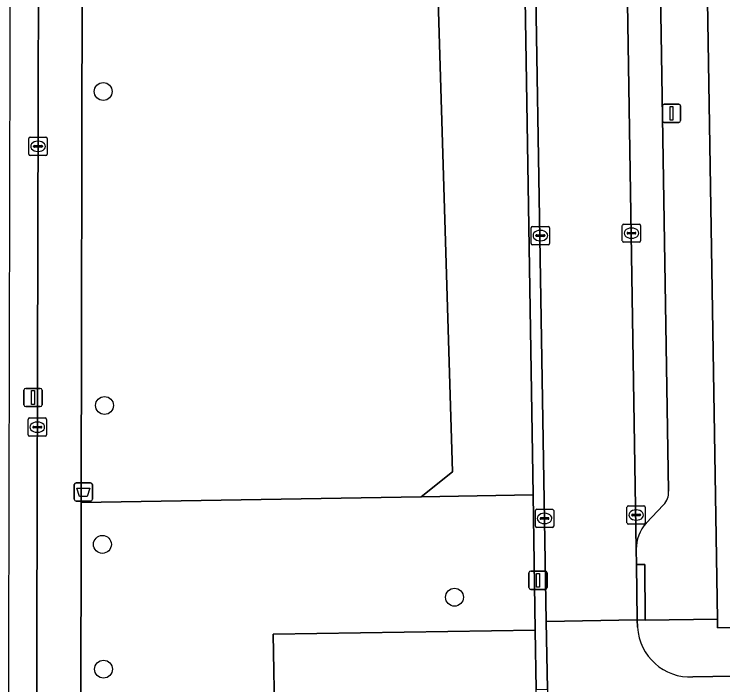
# Model space of a CAD drawing. Extents: x 157320 to 158835, y 386650 to 388491.
# Drawn here: x 158038.59 to 158077.32, y 387923.4 to 387960.04 of the extents above; entities that cross this region are included whole.
import ezdxf

# ---------------------------------------------------------------- set-up
doc = ezdxf.new("R2010")
doc.units = 0
for name, color, linetype in [('IMGEO_Afvalbak', 7, 'Continuous'), ('IMGEO_Boom', 7, 'Continuous'), ('IMGEO_Erf', 7, 'Continuous'), ('IMGEO_Fietspad_open', 7, 'Continuous'), ('IMGEO_Groenvoorziening', 7, 'Continuous'), ('IMGEO_Kolk', 7, 'Continuous'), ('IMGEO_Lichtmast', 7, 'Continuous'), ('IMGEO_Parkeervlak_open', 7, 'Continuous'), ('IMGEO_Rijbaan_lokaal_open', 7, 'Continuous'), ('IMGEO_Voetpad_open', 7, 'Continuous')]:
    doc.layers.add(name, color=color, linetype=linetype)

msp = doc.modelspace()

# ---------------------------------------------------------------- linework, layer by layer
at = {"layer": 'IMGEO_Afvalbak'}
for p, q in [((158041.87, 387933.534), (158041.87, 387934.334)), ((158041.87, 387934.334), (158041.87, 387933.534)), ((158041.97, 387934.434), (158042.76, 387934.434)), ((158042.76, 387934.434), (158041.97, 387934.434)), ((158042.86, 387934.334), (158042.86, 387933.534)), ((158042.86, 387933.534), (158042.86, 387934.334)), ((158042.76, 387933.434), (158041.97, 387933.434)), ((158041.97, 387933.434), (158042.76, 387933.434))]:
    msp.add_line(p, q, dxfattribs=at)
msp.add_lwpolyline([(158042.013, 387934.148), (158042.717, 387934.148), (158042.568, 387933.678), (158042.162, 387933.678), (158042.013, 387934.148)], dxfattribs=at)
for centre, start, end in [((158041.97, 387934.334), 90, 180), ((158041.97, 387934.334), 90, 180), ((158042.76, 387934.334), 0, 90), ((158042.76, 387934.334), 360, 90), ((158041.97, 387933.534), 180, 270), ((158041.97, 387933.534), 180, 270), ((158042.76, 387933.534), 270, 0), ((158042.76, 387933.534), 270, 0)]:
    msp.add_arc(centre, 0.1, start, end, dxfattribs=at)
at = {"layer": 'IMGEO_Boom'}
for centre in [(158043.454, 387955.814), (158043.525, 387938.66), (158043.41, 387931.069), (158062.657, 387928.182), (158043.47, 387924.253)]:
    msp.add_circle(centre, 0.489, dxfattribs=at)
at = {"layer": 'IMGEO_Erf'}
msp.add_lwpolyline([(158101.062, 387983.652), (158101.058, 387983.652), (158090.228, 387983.49), (158088.889, 387983.47), (158076.117, 387983.279), (158077.027, 387926.992), (158077.035, 387926.518), (158101.969, 387926.844), (158101.968, 387927.871)], close=True, dxfattribs=at)
at = {"layer": 'IMGEO_Fietspad_open'}
msp.add_lwpolyline([(158042.358, 387988.085), (158042.328, 387991.217), (158042.769, 387992.764), (158039.988, 387992.792), (158039.985, 387991.425), (158039.984, 387991.218), (158039.768, 387904.371), (158042.141, 387904.257), (158042.167, 387914.045), (158042.131, 387920.484), (158042.227, 387920.879), (158042.252, 387933.349), (158042.309, 387962.147), (158042.314, 387964.571), (158042.336, 387975.842), (158042.34, 387977.89)], close=True, dxfattribs=at)
at = {"layer": 'IMGEO_Groenvoorziening'}
for points in [[(158066.289, 387975.515), (158059.799, 387972.509), (158061.521, 387968.607), (158062.554, 387935.031), (158060.831, 387933.664), (158066.95, 387933.768)], [(158060.831, 387933.664), (158062.554, 387935.031), (158061.521, 387968.607), (158060.559, 387966.883), (158055.339, 387962.637), (158055.087, 387962.436), (158054.816, 387962.262), (158054.528, 387962.118), (158054.226, 387962.004), (158053.914, 387961.922), (158053.596, 387961.874), (158053.274, 387961.859), (158052.952, 387961.878), (158052.634, 387961.931), (158052.324, 387962.016), (158052.023, 387962.133), (158051.737, 387962.281), (158051.468, 387962.459), (158051.219, 387962.663), (158050.993, 387962.892), (158050.925, 387962.971), (158048.796, 387966.102), (158042.309, 387962.147), (158042.252, 387933.349)]]:
    msp.add_lwpolyline(points, close=True, dxfattribs=at)
msp.add_lwpolyline([(158045.437, 387917.154), (158052.872, 387917.25), (158052.837, 387921.142), (158052.744, 387926.161), (158067.067, 387926.375), (158066.95, 387933.768), (158060.831, 387933.664), (158042.252, 387933.349), (158042.227, 387920.879)], dxfattribs=at)
at = {"layer": 'IMGEO_Kolk'}
for p, q in [((158039.389, 387952.389), (158039.389, 387953.241)), ((158039.464, 387953.315), (158040.316, 387953.315)), ((158040.39, 387953.241), (158040.39, 387952.389)), ((158039.648, 387952.809), (158039.648, 387952.821)), ((158040.086, 387952.772), (158039.688, 387952.772)), ((158039.691, 387952.858), (158040.089, 387952.858)), ((158039.877, 387953.095), (158039.902, 387953.095)), ((158040.132, 387952.821), (158040.132, 387952.809)), ((158039.9, 387952.535), (158039.875, 387952.535)), ((158040.316, 387952.315), (158039.464, 387952.315)), ((158071.831, 387947.647), (158071.831, 387948.499)), ((158071.906, 387948.573), (158072.758, 387948.573)), ((158072.832, 387948.499), (158072.832, 387947.647)), ((158066.849, 387947.515), (158066.849, 387948.367)), ((158066.924, 387948.441), (158067.776, 387948.441)), ((158067.337, 387948.221), (158067.362, 387948.221)), ((158067.85, 387948.367), (158067.85, 387947.515)), ((158072.133, 387948.116), (158072.531, 387948.116)), ((158072.319, 387948.353), (158072.344, 387948.353)), ((158067.108, 387947.935), (158067.108, 387947.947)), ((158067.546, 387947.898), (158067.148, 387947.898)), ((158067.151, 387947.984), (158067.549, 387947.984)), ((158067.592, 387947.947), (158067.592, 387947.935)), ((158072.09, 387948.067), (158072.09, 387948.079)), ((158072.528, 387948.03), (158072.13, 387948.03)), ((158072.342, 387947.793), (158072.317, 387947.793)), ((158072.574, 387948.079), (158072.574, 387948.067)), ((158067.776, 387947.441), (158066.924, 387947.441)), ((158067.36, 387947.661), (158067.335, 387947.661)), ((158072.758, 387947.573), (158071.906, 387947.573)), ((158039.35, 387937.049), (158039.35, 387937.901)), ((158039.425, 387937.975), (158040.277, 387937.975)), ((158039.838, 387937.755), (158039.863, 387937.755)), ((158040.351, 387937.901), (158040.351, 387937.049)), ((158039.609, 387937.469), (158039.609, 387937.481)), ((158040.047, 387937.432), (158039.649, 387937.432)), ((158039.652, 387937.518), (158040.05, 387937.518)), ((158040.093, 387937.481), (158040.093, 387937.469)), ((158040.277, 387936.975), (158039.425, 387936.975)), ((158039.861, 387937.195), (158039.836, 387937.195)), ((158072.086, 387932.247), (158072.086, 387933.099)), ((158072.161, 387933.173), (158073.013, 387933.173)), ((158073.087, 387933.099), (158073.087, 387932.247)), ((158067.079, 387932.061), (158067.079, 387932.913)), ((158067.154, 387932.987), (158068.006, 387932.987)), ((158067.567, 387932.767), (158067.592, 387932.767)), ((158068.08, 387932.913), (158068.08, 387932.061)), ((158072.345, 387932.667), (158072.345, 387932.679)), ((158072.783, 387932.63), (158072.385, 387932.63)), ((158072.388, 387932.716), (158072.786, 387932.716)), ((158072.574, 387932.953), (158072.599, 387932.953)), ((158072.829, 387932.679), (158072.829, 387932.667)), ((158067.338, 387932.481), (158067.338, 387932.493)), ((158067.776, 387932.444), (158067.378, 387932.444)), ((158067.381, 387932.53), (158067.779, 387932.53)), ((158067.822, 387932.493), (158067.822, 387932.481)), ((158072.597, 387932.393), (158072.572, 387932.393)), ((158068.006, 387931.987), (158067.154, 387931.987)), ((158067.59, 387932.207), (158067.565, 387932.207)), ((158073.013, 387932.173), (158072.161, 387932.173))]:
    msp.add_line(p, q, dxfattribs=at)
for points in [[(158039.389, 387952.389), (158039.389, 387953.241)], [(158039.464, 387953.315), (158040.316, 387953.315)], [(158040.39, 387953.241), (158040.39, 387952.389)], [(158040.316, 387952.315), (158039.464, 387952.315)], [(158071.831, 387947.647), (158071.831, 387948.499)], [(158071.906, 387948.573), (158072.758, 387948.573)], [(158072.832, 387948.499), (158072.832, 387947.647)], [(158066.849, 387947.515), (158066.849, 387948.367)], [(158066.924, 387948.441), (158067.776, 387948.441)], [(158067.85, 387948.367), (158067.85, 387947.515)], [(158067.776, 387947.441), (158066.924, 387947.441)], [(158072.758, 387947.573), (158071.906, 387947.573)], [(158039.35, 387937.049), (158039.35, 387937.901)], [(158039.425, 387937.975), (158040.277, 387937.975)], [(158040.351, 387937.901), (158040.351, 387937.049)], [(158040.277, 387936.975), (158039.425, 387936.975)], [(158072.086, 387932.247), (158072.086, 387933.099)], [(158072.161, 387933.173), (158073.013, 387933.173)], [(158073.087, 387933.099), (158073.087, 387932.247)], [(158067.079, 387932.061), (158067.079, 387932.913)], [(158067.154, 387932.987), (158068.006, 387932.987)], [(158068.08, 387932.913), (158068.08, 387932.061)], [(158068.006, 387931.987), (158067.154, 387931.987)], [(158073.013, 387932.173), (158072.161, 387932.173)]]:
    msp.add_lwpolyline(points, dxfattribs=at)
for centre, radius, start, end in [((158039.466, 387953.239), 0.0765, 91.552, 178.448), ((158039.466, 387953.239), 0.0765, 91.552, 178.448), ((158040.314, 387953.239), 0.0765, 1.552, 88.448), ((158040.314, 387953.239), 0.0765, 1.552, 88.448), ((158039.688, 387952.818), 0.0403, 85.8775, 175.7526), ((158039.685, 387952.808), 0.0366, 178.938, 274.7102), ((158040.089, 387952.815), 0.043, 264.8664, 352.4533), ((158040.093, 387952.82), 0.0386, 1.7309, 96.639), ((158039.466, 387952.391), 0.0765, 181.552, 268.448), ((158039.466, 387952.391), 0.0765, 181.552, 268.448), ((158040.314, 387952.391), 0.0765, 271.552, 358.448), ((158040.314, 387952.391), 0.0765, 271.552, 358.448), ((158071.908, 387948.497), 0.0765, 91.552, 178.448), ((158071.908, 387948.497), 0.0765, 91.552, 178.448), ((158072.756, 387948.497), 0.0765, 1.552, 88.448), ((158072.756, 387948.497), 0.0765, 1.552, 88.448), ((158066.926, 387948.365), 0.0765, 91.552, 178.448), ((158066.926, 387948.365), 0.0765, 91.552, 178.448), ((158067.774, 387948.365), 0.0765, 1.552, 88.448), ((158067.774, 387948.365), 0.0765, 1.552, 88.448), ((158072.13, 387948.076), 0.0403, 85.8775, 175.7526), ((158072.535, 387948.078), 0.0386, 1.7309, 96.639), ((158067.148, 387947.944), 0.0403, 85.8775, 175.7526), ((158067.145, 387947.934), 0.0366, 178.938, 274.7102), ((158067.549, 387947.941), 0.043, 264.8664, 352.4533), ((158067.553, 387947.946), 0.0386, 1.7309, 96.639), ((158072.127, 387948.066), 0.0366, 178.938, 274.7102), ((158072.531, 387948.073), 0.043, 264.8664, 352.4533), ((158066.926, 387947.517), 0.0765, 181.552, 268.448), ((158066.926, 387947.517), 0.0765, 181.552, 268.448), ((158067.774, 387947.517), 0.0765, 271.552, 358.448), ((158067.774, 387947.517), 0.0765, 271.552, 358.448), ((158071.908, 387947.649), 0.0765, 181.552, 268.448), ((158071.908, 387947.649), 0.0765, 181.552, 268.448), ((158072.756, 387947.649), 0.0765, 271.552, 358.448), ((158072.756, 387947.649), 0.0765, 271.552, 358.448), ((158039.427, 387937.899), 0.0765, 91.552, 178.448), ((158039.427, 387937.899), 0.0765, 91.552, 178.448), ((158040.275, 387937.899), 0.0765, 1.552, 88.448), ((158040.275, 387937.899), 0.0765, 1.552, 88.448), ((158039.649, 387937.478), 0.0403, 85.8775, 175.7526), ((158039.646, 387937.468), 0.0366, 178.938, 274.7102), ((158040.05, 387937.475), 0.043, 264.8664, 352.4533), ((158040.054, 387937.48), 0.0386, 1.7309, 96.639), ((158039.427, 387937.051), 0.0765, 181.552, 268.448), ((158039.427, 387937.051), 0.0765, 181.552, 268.448), ((158040.275, 387937.051), 0.0765, 271.552, 358.448), ((158040.275, 387937.051), 0.0765, 271.552, 358.448), ((158072.163, 387933.097), 0.0765, 91.552, 178.448), ((158072.163, 387933.097), 0.0765, 91.552, 178.448), ((158073.011, 387933.097), 0.0765, 1.552, 88.448), ((158073.011, 387933.097), 0.0765, 1.552, 88.448), ((158067.156, 387932.911), 0.0765, 91.552, 178.448), ((158067.156, 387932.911), 0.0765, 91.552, 178.448), ((158068.004, 387932.911), 0.0765, 1.552, 88.448), ((158068.004, 387932.911), 0.0765, 1.552, 88.448), ((158072.385, 387932.676), 0.0403, 85.8775, 175.7526), ((158072.382, 387932.666), 0.0366, 178.938, 274.7102), ((158072.786, 387932.673), 0.043, 264.8664, 352.4533), ((158072.79, 387932.678), 0.0386, 1.7309, 96.639), ((158067.378, 387932.49), 0.0403, 85.8775, 175.7526), ((158067.375, 387932.48), 0.0366, 178.938, 274.7102), ((158067.779, 387932.487), 0.043, 264.8664, 352.4533), ((158067.783, 387932.492), 0.0386, 1.7309, 96.639), ((158072.163, 387932.249), 0.0765, 181.552, 268.448), ((158072.163, 387932.249), 0.0765, 181.552, 268.448), ((158073.011, 387932.249), 0.0765, 271.552, 358.448), ((158073.011, 387932.249), 0.0765, 271.552, 358.448), ((158067.156, 387932.063), 0.0765, 181.552, 268.448), ((158067.156, 387932.063), 0.0765, 181.552, 268.448), ((158068.004, 387932.063), 0.0765, 271.552, 358.448), ((158068.004, 387932.063), 0.0765, 271.552, 358.448)]:
    msp.add_arc(centre, radius, start, end, dxfattribs=at)
for centre, major_axis, ratio, start_param, end_param in [((158039.876, 387952.815), (-0.387, 0.002), 0.722429, 4.712389, 7.853982), ((158039.901, 387952.815), (-0.39, 0.002), 0.717154, 1.570796, 4.712389), ((158067.336, 387947.941), (-0.387, 0.002), 0.722429, 4.712389, 7.853982), ((158067.361, 387947.941), (-0.39, 0.002), 0.717154, 1.570796, 4.712389), ((158072.318, 387948.073), (-0.387, 0.002), 0.722429, 4.712389, 7.853982), ((158072.343, 387948.073), (-0.39, 0.002), 0.717154, 1.570796, 4.712389), ((158039.837, 387937.475), (-0.387, 0.002), 0.722429, 4.712389, 7.853982), ((158039.862, 387937.475), (-0.39, 0.002), 0.717154, 1.570796, 4.712389), ((158067.566, 387932.487), (-0.387, 0.002), 0.722429, 4.712389, 7.853982), ((158067.591, 387932.487), (-0.39, 0.002), 0.717154, 1.570796, 4.712389), ((158072.573, 387932.673), (-0.387, 0.002), 0.722429, 4.712389, 7.853982), ((158072.598, 387932.673), (-0.39, 0.002), 0.717154, 1.570796, 4.712389)]:
    msp.add_ellipse(centre, major_axis=major_axis, ratio=ratio, start_param=start_param, end_param=end_param, dxfattribs=at)
at = {"layer": 'IMGEO_Lichtmast'}
for p, q in [((158074.123, 387955.122), (158074.913, 387955.122)), ((158074.913, 387955.122), (158074.123, 387955.122)), ((158074.023, 387954.222), (158074.023, 387955.022)), ((158074.023, 387955.022), (158074.023, 387954.222)), ((158075.013, 387955.022), (158075.013, 387954.222)), ((158075.013, 387954.222), (158075.013, 387955.022)), ((158074.913, 387954.122), (158074.123, 387954.122)), ((158074.123, 387954.122), (158074.913, 387954.122)), ((158039.22, 387939.594), (158040.01, 387939.594)), ((158040.01, 387939.594), (158039.22, 387939.594)), ((158039.12, 387938.694), (158039.12, 387939.494)), ((158039.12, 387939.494), (158039.12, 387938.694)), ((158040.11, 387939.494), (158040.11, 387938.694)), ((158040.11, 387938.694), (158040.11, 387939.494)), ((158040.01, 387938.594), (158039.22, 387938.594)), ((158039.22, 387938.594), (158040.01, 387938.594)), ((158066.825, 387929.609), (158067.615, 387929.609)), ((158067.615, 387929.609), (158066.825, 387929.609)), ((158066.725, 387928.709), (158066.725, 387929.509)), ((158066.725, 387929.509), (158066.725, 387928.709)), ((158067.715, 387929.509), (158067.715, 387928.709)), ((158067.715, 387928.709), (158067.715, 387929.509)), ((158067.615, 387928.609), (158066.825, 387928.609)), ((158066.825, 387928.609), (158067.615, 387928.609))]:
    msp.add_line(p, q, dxfattribs=at)
for points in [[(158074.443, 387954.997), (158074.593, 387954.997), (158074.593, 387954.247), (158074.443, 387954.247), (158074.443, 387954.997)], [(158039.54, 387939.469), (158039.69, 387939.469), (158039.69, 387938.719), (158039.54, 387938.719), (158039.54, 387939.469)], [(158067.145, 387929.484), (158067.295, 387929.484), (158067.295, 387928.734), (158067.145, 387928.734), (158067.145, 387929.484)]]:
    msp.add_lwpolyline(points, dxfattribs=at)
for centre, start, end in [((158074.123, 387955.022), 90, 180), ((158074.123, 387955.022), 90, 180), ((158074.913, 387955.022), 0, 90), ((158074.913, 387955.022), 360, 90), ((158074.123, 387954.222), 180, 270), ((158074.123, 387954.222), 180, 270), ((158074.913, 387954.222), 270, 0), ((158074.913, 387954.222), 270, 0), ((158039.22, 387939.494), 90, 180), ((158039.22, 387939.494), 90, 180), ((158040.01, 387939.494), 0, 90), ((158040.01, 387939.494), 360, 90), ((158039.22, 387938.694), 180, 270), ((158039.22, 387938.694), 180, 270), ((158040.01, 387938.694), 270, 0), ((158040.01, 387938.694), 270, 0), ((158066.825, 387929.509), 90, 180), ((158066.825, 387929.509), 90, 180), ((158067.615, 387929.509), 0, 90), ((158067.615, 387929.509), 360, 90), ((158066.825, 387928.709), 180, 270), ((158066.825, 387928.709), 180, 270), ((158067.615, 387928.709), 270, 0), ((158067.615, 387928.709), 270, 0)]:
    msp.add_arc(centre, 0.1, start, end, dxfattribs=at)
at = {"layer": 'IMGEO_Parkeervlak_open'}
for points in [[(158073.398, 387976.737), (158072.152, 387978.297), (158071.827, 387979.031), (158072.59, 387930.802)], [(158074.355, 387933.971), (158073.674, 387975.982)], [(158073.135, 387932.227), (158074.087, 387933.227)]]:
    msp.add_lwpolyline(points, dxfattribs=at)
msp.add_lwpolyline([(158052.837, 387921.142), (158067.003, 387921.333), (158066.909, 387921.639), (158067.045, 387921.646), (158067.125, 387923.149), (158067.067, 387926.375), (158052.744, 387926.161)], close=True, dxfattribs=at)
for centre, radius, start, end in [((158073.373, 387933.905), 0.985, 316.5152, 3.8653), ((158074.713, 387930.807), 2.123, 138.0101, 180.1306)]:
    msp.add_arc(centre, radius, start, end, dxfattribs=at)
at = {"layer": 'IMGEO_Rijbaan_lokaal_open'}
msp.add_lwpolyline([(158071.827, 387979.031), (158071.751, 387982.822), (158071.74, 387983.192), (158066.742, 387983.115), (158067.671, 387926.864), (158072.648, 387926.946), (158072.601, 387929.972), (158072.59, 387930.802)], close=True, dxfattribs=at)
for points in [[(158072.658, 387926.541), (158072.648, 387926.946), (158067.671, 387926.864), (158067.732, 387923.168), (158067.731, 387922.7)], [(158188.398, 387925.618), (158173.731, 387925.347), (158169.9, 387925.276), (158101.882, 387924.271), (158075.692, 387923.826)]]:
    msp.add_lwpolyline(points, dxfattribs=at)
msp.add_arc((158075.555, 387926.725), 2.902, 183.6392, 272.7127, dxfattribs=at)
at = {"layer": 'IMGEO_Voetpad_open'}
for points in [[(158039.984, 387991.218), (158039.985, 387991.425), (158038.419, 387991.429), (158038.243, 387908.735), (158038.235, 387907.262), (158038.103, 387904.471), (158037.367, 387888.914), (158037.071, 387882.67), (158036.059, 387860.538), (158035.458, 387847.871), (158035.089, 387840.19), (158035.52, 387833.989), (158035.22, 387828.561), (158036.52, 387828.715), (158040.08, 387903.443), (158039.768, 387904.371)], [(158072.648, 387926.946), (158073.086, 387926.928), (158073.06, 387929.966), (158072.601, 387929.972)]]:
    msp.add_lwpolyline(points, close=True, dxfattribs=at)
for points in [[(158066.174, 387982.735), (158066.253, 387977.777), (158066.289, 387975.515), (158066.95, 387933.768), (158067.067, 387926.375), (158067.125, 387923.149), (158067.732, 387923.168), (158067.671, 387926.864), (158066.742, 387983.115), (158071.74, 387983.192), (158076.117, 387983.279), (158088.889, 387983.47), (158090.228, 387983.49), (158101.058, 387983.652), (158101.062, 387983.652), (158102.65, 387983.676), (158137.24, 387984.192), (158138.621, 387984.213), (158138.668, 387984.214), (158174.217, 387984.83), (158179.197, 387984.856)], [(158072.59, 387930.802), (158072.601, 387929.972), (158073.06, 387929.966), (158073.086, 387926.928), (158077.027, 387926.992), (158076.117, 387983.279)], [(158073.674, 387975.982), (158074.355, 387933.971)], [(158074.087, 387933.227), (158073.135, 387932.227)], [(158187.81, 387928.15), (158180.81, 387928.05), (158169.7, 387927.882), (158169.719, 387928.85), (158150.895, 387928.578), (158149.414, 387928.557), (158103.445, 387927.892), (158101.968, 387927.871), (158101.969, 387926.844), (158077.035, 387926.518), (158077.027, 387926.992), (158073.086, 387926.928), (158072.648, 387926.946), (158072.658, 387926.541)], [(158075.692, 387923.826), (158101.882, 387924.271)]]:
    msp.add_lwpolyline(points, dxfattribs=at)
for centre, radius, start, end in [((158073.373, 387933.905), 0.985, 316.5152, 3.8653), ((158074.713, 387930.807), 2.123, 138.0101, 180.1306), ((158075.555, 387926.725), 2.902, 183.6392, 272.7127)]:
    msp.add_arc(centre, radius, start, end, dxfattribs=at)

doc.saveas('drawing.dxf')
